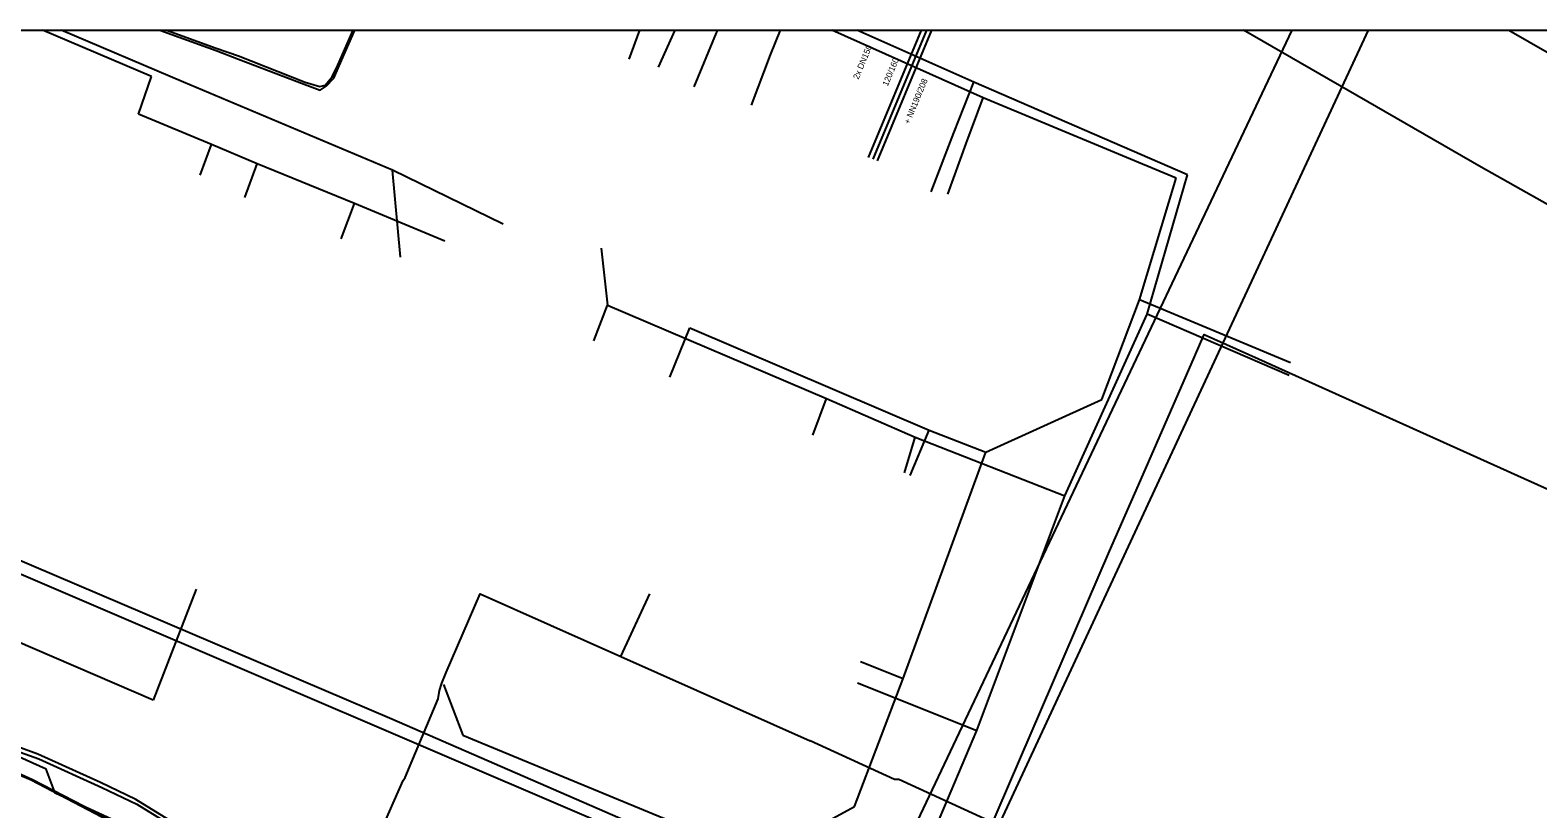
# Model space of a CAD drawing. Extents: x -596024 to -594475, y -1163820 to -1161957.
# Drawn here: x -595044.6 to -594846.3, y -1162059.2 to -1161956.9 of the extents above; entities that cross this region are included whole.
import ezdxf

# ---------------------------------------------------------------- set-up
doc = ezdxf.new("R2010")
doc.units = 0
for name, color, linetype in [('Vrstva 1', 7, 'Continuous'), ('Vrstva 12', 7, 'Continuous'), ('Vrstva 13', 7, 'Continuous'), ('Vrstva 19', 7, 'Continuous'), ('Vrstva 22', 7, 'Continuous'), ('Vrstva 25', 7, 'Continuous'), ('Vrstva 26', 7, 'Continuous'), ('Vrstva 28', 7, 'Continuous'), ('Vrstva 44', 7, 'Continuous'), ('Vrstva 5', 7, 'Continuous'), ('Vrstva 53', 7, 'Continuous'), ('Vrstva 55', 7, 'Continuous'), ('Vrstva 58', 7, 'Continuous'), ('Vrstva 63', 7, 'Continuous')]:
    doc.layers.add(name, color=color, linetype=linetype)

msp = doc.modelspace()

# ---------------------------------------------------------------- linework, layer by layer
at = {"layer": 'Vrstva 1'}
for p, q in [((-595024.482, -1161963.714), (-595040.58, -1161956.88)), ((-594947.251, -1161960.099), (-594945.952, -1161956.88)), ((-594949.782, -1161966.726), (-594947.251, -1161960.099)), ((-594996.966, -1161975.266), (-595024.482, -1161963.714)), ((-594923.164, -1161970.363), (-594920.504, -1161963.714)), ((-594926.132, -1161978.105), (-594923.164, -1161970.363)), ((-594982.433, -1161982.389), (-594996.966, -1161975.266)), ((-594995.927, -1161986.726), (-594996.966, -1161975.266)), ((-594897.732, -1161994.196), (-594892.431, -1161975.882)), ((-594969.541, -1161985.521), (-594968.71, -1161993.007)), ((-594970.505, -1161997.69), (-594968.71, -1161993.007)), ((-594968.71, -1161993.007), (-594939.902, -1162005.281)), ((-594908.533, -1162018.089), (-594897.732, -1161994.196)), ((-594879.057, -1162002.268), (-594897.732, -1161994.196)), ((-594941.709, -1162010.1), (-594939.902, -1162005.281)), ((-594939.902, -1162005.281), (-594928.248, -1162010.348)), ((-594929.661, -1162015.04), (-594928.248, -1162010.348)), ((-594928.248, -1162010.348), (-594908.533, -1162018.089)), ((-594920.142, -1162048.896), (-594908.533, -1162018.089)), ((-595022.795, -1162030.341), (-595028.458, -1162044.92)), ((-595028.458, -1162044.92), (-595057.374, -1162032.51)), ((-594990.264, -1162042.872), (-594987.734, -1162049.498)), ((-594935.805, -1162042.631), (-594920.142, -1162048.896)), ((-594987.734, -1162049.498), (-594930.263, -1162073.234)), ((-594927.131, -1162065.402), (-594920.142, -1162048.896))]:
    msp.add_line(p, q, dxfattribs=at)
msp.add_lwpolyline([(-594892.431, -1161975.882), (-594920.504, -1161963.714), (-594935.907, -1161956.88)], dxfattribs=at)
at = {"layer": 'Vrstva 12'}
msp.add_line((-594966.94, -1162039.18), (-594963.12, -1162030.94), dxfattribs=at)
for points in [[(-594989.91, -1162041.29), (-594985.47, -1162030.93), (-594966.94, -1162039.18)], [(-594966.94, -1162039.18), (-594942.04, -1162050.27)], [(-595000, -1162065.69), (-594998.51, -1162062.14), (-594995.6, -1162055.46), (-594995.3, -1162055.07), (-594993.95, -1162051.82), (-594990.98, -1162044.74), (-594990.82, -1162043.64), (-594990.5, -1162042.68), (-594989.91, -1162041.29)], [(-594921.43, -1162068.88), (-594921.51, -1162068.76), (-594918.26, -1162061.35), (-594918.78, -1162061.05), (-594919.11, -1162060.51), (-594930.39, -1162055.33), (-594930.95, -1162055.36), (-594942.04, -1162050.27)]]:
    msp.add_lwpolyline(points, dxfattribs=at)
at = {"layer": 'Vrstva 13'}
for points in [[(-595095.98, -1162006.92), (-595079.702, -1162013.899), (-595078.841, -1162014.251), (-594928.093, -1162078.739), (-594927.3, -1162079.08), (-594925.802, -1162079.722), (-594922.275, -1162088.547), (-594921.367, -1162088.968)], [(-595078.908, -1162012.46), (-595067.73, -1162017.42), (-595065.08, -1162018.44), (-594997.08, -1162047.37), (-594955.55, -1162065.41), (-594939.29, -1162072.9), (-594936.52, -1162074.16), (-594923.87, -1162075.93), (-594910.2, -1162085.83), (-594902.18, -1162091.86), (-594900.73, -1162093.05), (-594899.52, -1162093.99), (-594898.81, -1162094.53), (-594891.57, -1162097.97), (-594883.253, -1162101.678), (-594870.37, -1162107.41), (-594778.03, -1162146.97), (-594708.7, -1162177.08), (-594658.923, -1162198.2)]]:
    msp.add_lwpolyline(points, dxfattribs=at)
at = {"layer": 'Vrstva 19'}
msp.add_lwpolyline([(-594834.13, -1162150.42), (-594853.67, -1162141.96), (-594867.94, -1162135.71), (-594883.53, -1162129.07), (-594901.79, -1162120.42), (-594926.81, -1162110.23), (-594928.91, -1162111.02), (-594933.4, -1162109.17), (-594934.76, -1162108.55), (-594938.6, -1162106.86), (-594959.6, -1162097.43), (-594961.01, -1162092.97), (-594963.04, -1162092.01), (-594974.93, -1162087.13), (-594990.65, -1162080.96), (-595004.73, -1162074.95), (-595007.66, -1162073.38), (-595011.36, -1162071.28), (-595023.59, -1162063.83), (-595029.17, -1162061.22), (-595032.7, -1162061.12), (-595041.37, -1162057.15), (-595042.54, -1162053.99), (-595047.79, -1162051.63)], dxfattribs=at)
at = {"layer": 'Vrstva 22'}
msp.add_lwpolyline([(-594476.87, -1162175.29), (-594509.12, -1162152.12), (-594535.35, -1162134.16), (-594570.58, -1162110.16), (-594582.03, -1162103.66), (-594592.86, -1162096.04), (-594593.83, -1162095.56), (-594609.83, -1162088.03), (-594610.25, -1162087.87), (-594659.88, -1162068.49), (-594665.28, -1162066.38), (-594698.94, -1162053.42), (-594746.09, -1162031.77), (-594763.28, -1162023.08), (-594810.88, -1161999.03), (-594853.79, -1161974.89), (-594885.054, -1161956.88)], dxfattribs=at)
at = {"layer": 'Vrstva 25'}
msp.add_line((-594926.737, -1161956.88), (-594933.809, -1161973.834), dxfattribs=at)
at = {"layer": 'Vrstva 26'}
for p, q in [((-594934.363, -1161973.603), (-594927.387, -1161956.88)), ((-594926.087, -1161956.88), (-594933.255, -1161974.065))]:
    msp.add_line(p, q, dxfattribs=at)
at = {"layer": 'Vrstva 44'}
for points in [[(-595027.573, -1161956.88), (-595026.16, -1161957.41), (-595020.19, -1161959.54), (-595017.23, -1161960.67), (-595008.6, -1161963.97), (-595006.48, -1161964.75), (-595005.71, -1161964.25), (-595004.71, -1161963.18), (-595003.99, -1161961.57), (-595001.936, -1161956.88)], [(-595026.69, -1161956.88), (-595026.11, -1161957.11), (-595020.19, -1161959.26), (-595017.23, -1161960.26), (-595008.49, -1161963.71), (-595006.55, -1161964.26), (-595005.85, -1161964.09), (-595004.9, -1161963.03), (-595004.16, -1161961.49), (-595002.168, -1161956.88)], [(-594935.512, -1162102.262), (-594940.59, -1162099.98), (-594954.64, -1162093.85), (-594962.23, -1162090.66), (-594975.58, -1162085.52), (-594983.51, -1162081.62), (-594991.22, -1162078.62), (-595000.71, -1162074.83), (-595004.08, -1162072.86), (-595013.58, -1162067.77), (-595021.25, -1162063.01), (-595026.41, -1162060.65), (-595030.74, -1162057.96), (-595035.38, -1162055.75), (-595043.63, -1162052), (-595048.55, -1162050.23)]]:
    msp.add_lwpolyline(points, dxfattribs=at)
at = {"layer": 'Vrstva 5'}
for p, q in [((-595028.671, -1161962.971), (-595043.014, -1161956.88)), ((-594965.834, -1161960.703), (-594964.463, -1161956.88)), ((-594957.295, -1161964.305), (-594954.36, -1161957.234)), ((-594954.36, -1161957.234), (-594954.205, -1161956.88)), ((-595030.406, -1161967.907), (-595028.671, -1161962.971)), ((-594921.541, -1161971.776), (-594919.273, -1161965.773)), ((-595020.8, -1161971.91), (-595030.406, -1161967.907)), ((-595022.267, -1161975.912), (-595020.8, -1161971.91)), ((-595014.796, -1161974.445), (-595020.8, -1161971.91)), ((-594923.942, -1161978.447), (-594921.541, -1161971.776)), ((-595016.397, -1161978.847), (-595014.796, -1161974.445)), ((-595001.989, -1161979.648), (-595014.796, -1161974.445)), ((-594898.727, -1161992.322), (-594893.924, -1161976.312)), ((-595003.723, -1161984.317), (-595001.989, -1161979.648)), ((-594990.115, -1161984.584), (-595001.989, -1161979.648)), ((-594903.663, -1162005.396), (-594898.727, -1161992.322)), ((-594878.849, -1162000.594), (-594898.727, -1161992.322)), ((-594960.497, -1162002.461), (-594957.872, -1161996)), ((-594918.958, -1162012.309), (-594903.663, -1162005.396)), ((-594928.878, -1162015.402), (-594926.39, -1162009.419)), ((-594929.812, -1162042.085), (-594918.958, -1162012.309)), ((-594935.416, -1162039.817), (-594929.812, -1162042.085)), ((-594936.216, -1162058.895), (-594929.812, -1162042.085)), ((-594941.819, -1162061.963), (-594936.216, -1162058.895))]:
    msp.add_line(p, q, dxfattribs=at)
for points in [[(-594893.924, -1161976.312), (-594919.273, -1161965.773), (-594939.182, -1161956.88)], [(-594957.872, -1161996), (-594926.39, -1162009.419), (-594918.958, -1162012.309)]]:
    msp.add_lwpolyline(points, dxfattribs=at)
at = {"layer": 'Vrstva 53'}
msp.add_line((-594850.151, -1161956.88), (-594747.926, -1162015.46), dxfattribs=at)
for points in [[(-594878.712, -1161956.88), (-594977.6, -1162165.5), (-594985.247, -1162190.772)], [(-594868.666, -1161956.88), (-594968, -1162170.4), (-594974.533, -1162195.382)]]:
    msp.add_lwpolyline(points, dxfattribs=at)
at = {"layer": 'Vrstva 55'}
msp.add_line((-594961.99, -1161961.749), (-594959.824, -1161956.88), dxfattribs=at)
for points in [[(-595280.847, -1161956.88), (-595167.74, -1162005.1), (-595152.57, -1162008.28), (-595132.46, -1162013.93), (-595105.64, -1162029.1), (-595096.82, -1162031.08), (-595083.7, -1162037.44), (-595044.35, -1162055.33), (-594977.82, -1162089.64)], [(-594898.57, -1162015.96), (-594891.499, -1161999.782), (-594890.221, -1161996.861), (-594883.082, -1162000.072), (-594874.708, -1162003.838), (-594838.41, -1162020.157), (-594830.592, -1162006.931), (-594829.789, -1162005.591), (-594809.117, -1162014.436)], [(-594923.431, -1162073.476), (-594902.685, -1162025.357), (-594898.57, -1162015.96)]]:
    msp.add_lwpolyline(points, dxfattribs=at)
at = {"layer": 'Vrstva 58'}
for points in [[(-595070.082, -1162044.552), (-595044.512, -1162055.396), (-595024.001, -1162066.113), (-595000.874, -1162079.189), (-594977.696, -1162089.547), (-594937.648, -1162105.187), (-594907.394, -1162121.391), (-594889.549, -1162128.57), (-594872.678, -1162139.852), (-594855.521, -1162146.975), (-594837.445, -1162154.525)], [(-595048.408, -1162050.859), (-595043.488, -1162052.629), (-595035.238, -1162056.379), (-595030.598, -1162058.589), (-595026.268, -1162061.279), (-595021.108, -1162063.639), (-595013.438, -1162068.399), (-595003.938, -1162073.489), (-595000.568, -1162075.459), (-594991.078, -1162079.249), (-594983.368, -1162082.249), (-594975.438, -1162086.149), (-594962.088, -1162091.289), (-594954.498, -1162094.479), (-594940.448, -1162100.609), (-594931.311, -1162104.727), (-594928.375, -1162106.017), (-594910.192, -1162110.138), (-594905.126, -1162111.489), (-594901.365, -1162110.121), (-594899.057, -1162111.147), (-594898.67, -1162111.91)]]:
    msp.add_lwpolyline(points, dxfattribs=at)
at = {"layer": 'Vrstva 63'}
msp.add_lwpolyline([(-594475.47, -1163820.23), (-596024.42, -1163820.23), (-596024.42, -1161956.88), (-594475.47, -1161956.88)], close=True, dxfattribs=at)

# ---------------------------------------------------------------- texts
at = {"layer": 'Vrstva 28'}
for s, rotation, p in [('2x DN150', 67.37984, (-594935.7, -1161963.41)), ('120/160', 67.35738, (-594931.846, -1161964.298)), ('+ NN190/208', 67.35738, (-594929.005, -1161969.298))]:
    msp.add_text(s, height=0.8, rotation=rotation, dxfattribs=at).set_placement(p)

doc.saveas('drawing.dxf')
